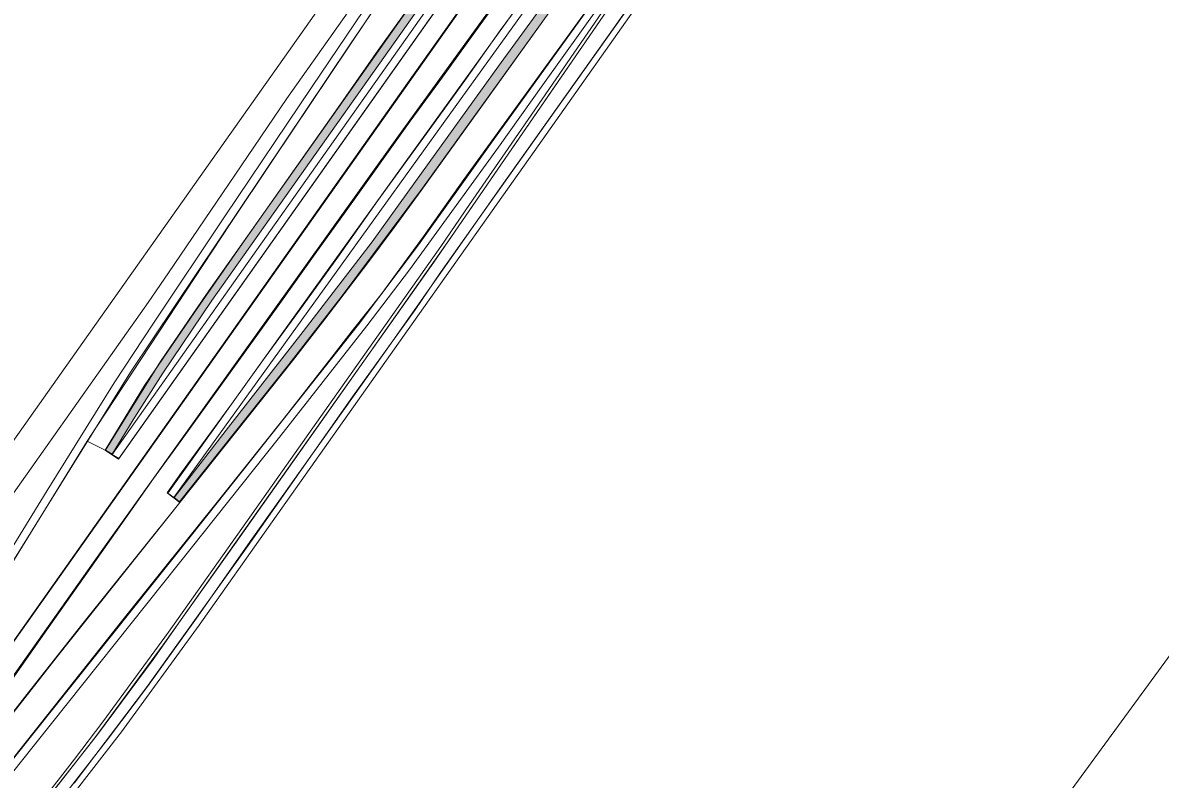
# Model space of a CAD drawing. Extents: x 2356431 to 2371438, y 6972864 to 6982525.
# Drawn here: x 2356520.1 to 2356583.2, y 6974507.4 to 6974549.4 of the extents above; entities that cross this region are included whole.
import ezdxf

# ---------------------------------------------------------------- set-up
doc = ezdxf.new("R2010")
doc.units = 0
doc.header["$LTSCALE"] = 5.6
for name, color, linetype, lineweight in [('1', 7, 'Continuous', 25), ('10', 7, 'Continuous', 13), ('11', 7, 'Continuous', 13), ('13', 7, 'Continuous', 13), ('62', 7, 'Continuous', 25), ('9', 7, 'Continuous', 13)]:
    doc.layers.add(name, color=color, linetype=linetype, lineweight=lineweight)

msp = doc.modelspace()

# ---------------------------------------------------------------- hatches: boundary and pattern name
at = {"layer": '10'}
for points in [[(2356524.677, 6974525.677), (2356527.724, 6974530.588), (2356530.272, 6974534.327), (2356550.434, 6974562.839), (2356550.825, 6974562.587), (2356530.571, 6974533.967), (2356527.855, 6974529.932), (2356526.305, 6974527.504), (2356525.052, 6974525.454)], [(2356528.481, 6974523.043), (2356531.36, 6974526.786), (2356535.648, 6974532.251), (2356539.464, 6974537.22), (2356541.869, 6974540.566), (2356546.476, 6974546.968), (2356550.001, 6974551.833), (2356550.413, 6974551.53), (2356542.256, 6974540.202), (2356537.806, 6974534.237), (2356534.842, 6974530.424), (2356528.773, 6974522.805)]]:
    msp.add_hatch(color=256, dxfattribs=at).paths.add_polyline_path(points)

# ---------------------------------------------------------------- linework, layer by layer
at = {"layer": '1', "lineweight": 13}
msp.add_lwpolyline([(2356430.785, 6974443.876), (2356593.614, 6974682.372), (2356598.063, 6974893.324), (2356675.176, 6974911.84), (2356695.376, 6974666.854), (2356491.76, 6974388.684)], close=True, dxfattribs=at)
at = {"layer": '10'}
for points in [[(2356573.798, 6974593.591), (2356575.127, 6974595.027), (2356576.51, 6974596.522), (2356579.011, 6974599.155), (2356570.459, 6974587.001), (2356563.2, 6974576.747), (2356461.322, 6974432.697), (2356460.032, 6974433.678), (2356465.753, 6974441.752), (2356478.18, 6974459.338), (2356485.543, 6974470.683), (2356511.227, 6974507.02), (2356518.187, 6974517.315), (2356523.662, 6974526.171), (2356524.661, 6974525.675), (2356525.402, 6974525.169)], [(2356525.046, 6974525.435), (2356562.223, 6974578.026), (2356562.461, 6974577.593), (2356525.408, 6974525.202)], [(2356461.322, 6974432.697), (2356474.84, 6974451.768), (2356488.4, 6974471.052), (2356507.82, 6974498.473), (2356527.034, 6974525.661), (2356541.428, 6974546.012), (2356553.129, 6974562.534), (2356562.994, 6974576.602), (2356563.535, 6974575.475), (2356556.492, 6974565.08), (2356553.436, 6974560.385), (2356540.922, 6974543.097), (2356524.43, 6974520.049), (2356508.546, 6974497.611), (2356462.311, 6974432.075)], [(2356528.131, 6974523.287), (2356534.459, 6974532.122), (2356541.1, 6974541.352), (2356547.231, 6974549.846), (2356554.788, 6974560.314), (2356559.31, 6974566.624), (2356561.777, 6974569.96), (2356564.548, 6974573.59), (2356564.77, 6974573.094), (2356559.607, 6974566.237), (2356552.333, 6974556.178), (2356544.397, 6974545.162), (2356537.141, 6974535.071), (2356528.471, 6974523.051)], [(2356524.677, 6974525.677), (2356527.724, 6974530.588), (2356530.272, 6974534.327), (2356550.434, 6974562.839), (2356550.825, 6974562.587), (2356530.571, 6974533.967), (2356527.855, 6974529.932), (2356526.305, 6974527.504), (2356525.052, 6974525.454)], [(2356528.481, 6974523.043), (2356531.36, 6974526.786), (2356535.648, 6974532.251), (2356539.464, 6974537.22), (2356541.869, 6974540.566), (2356546.476, 6974546.968), (2356550.001, 6974551.833), (2356550.413, 6974551.53), (2356542.256, 6974540.202), (2356537.806, 6974534.237), (2356534.842, 6974530.424), (2356528.773, 6974522.805)], [(2356489.528, 6974467.883), (2356498.798, 6974480.973), (2356508.545, 6974494.727), (2356511.514, 6974498.427), (2356520.647, 6974509.931), (2356529.435, 6974520.958), (2356532.71, 6974525.076), (2356538.706, 6974532.638), (2356542.032, 6974537.053), (2356546.015, 6974542.618), (2356551.72, 6974550.525), (2356552.068, 6974550.284), (2356548.936, 6974545.925), (2356546.468, 6974542.479), (2356541.541, 6974535.672), (2356539.165, 6974532.558), (2356534.321, 6974526.389), (2356528.711, 6974519.339), (2356519.939, 6974508.335), (2356514.574, 6974501.566), (2356509.014, 6974494.588), (2356504.295, 6974487.983), (2356498.847, 6974480.275), (2356489.925, 6974467.663)]]:
    msp.add_lwpolyline(points, close=True, dxfattribs=at)
for points in [[(2356502.69, 6974495.718), (2356511.268, 6974507.849), (2356516.01, 6974514.89), (2356517.86, 6974517.644), (2356521.432, 6974523.427), (2356525.159, 6974529.405), (2356527.335, 6974532.707), (2356531.316, 6974538.671), (2356536.133, 6974545.844), (2356540.874, 6974552.857), (2356547.309, 6974561.963), (2356548.778, 6974564.011), (2356549.125, 6974563.772), (2356546.098, 6974559.52), (2356541.308, 6974552.691), (2356538.22, 6974548.147), (2356526.064, 6974529.995), (2356522.854, 6974524.864), (2356518.276, 6974517.5), (2356511.423, 6974507.302)], [(2356520.494, 6974504.107), (2356524.847, 6974509.704), (2356527, 6974512.568), (2356529.717, 6974516.349), (2356532.79, 6974520.745), (2356540.606, 6974531.729), (2356546.638, 6974540.307), (2356552.897, 6974549.113), (2356558.277, 6974556.771), (2356561.549, 6974560.753), (2356557.637, 6974555.219), (2356555.173, 6974551.754), (2356548.455, 6974542.234), (2356541.785, 6974532.809), (2356533.911, 6974521.692), (2356529.869, 6974515.97), (2356525.555, 6974510.055), (2356520.433, 6974503.448)], [(2356518.682, 6974511.834), (2356521.188, 6974515.394), (2356524.085, 6974519.476), (2356525.8, 6974521.927), (2356527.339, 6974524.098), (2356529.017, 6974526.414), (2356531.158, 6974529.383), (2356533.3, 6974532.353), (2356534.345, 6974533.807), (2356536.311, 6974536.555), (2356538.033, 6974538.941), (2356541.576, 6974543.921), (2356543.378, 6974546.356), (2356545.071, 6974548.723), (2356549.081, 6974554.272)], [(2356541.324, 6974552.743), (2356533.977, 6974541.785), (2356531.586, 6974538.218), (2356524.177, 6974526.962), (2356523.662, 6974526.171), (2356524.661, 6974525.675), (2356526.842, 6974529.254), (2356529.626, 6974533.335), (2356532.125, 6974536.92), (2356535.062, 6974541.105), (2356537.325, 6974544.299), (2356539.795, 6974547.843), (2356544.361, 6974554.201)], [(2356548.451, 6974551.511), (2356546.572, 6974548.933), (2356544.703, 6974546.295), (2356542.928, 6974543.847), (2356541.593, 6974542.006), (2356539.787, 6974539.513), (2356537.554, 6974536.382), (2356535.482, 6974533.516), (2356533.443, 6974530.701), (2356531.666, 6974528.224), (2356528.885, 6974524.431), (2356528.102, 6974523.303), (2356528.799, 6974522.764), (2356526.554, 6974519.981), (2356523.416, 6974516.064), (2356520.312, 6974512.115), (2356518.353, 6974509.636)], [(2356553.228, 6974551.128), (2356549.621, 6974545.874), (2356543.666, 6974537.226), (2356538.079, 6974529.293), (2356531.917, 6974520.578), (2356527.873, 6974514.876), (2356524.131, 6974509.797), (2356520.736, 6974505.437)], [(2356521.062, 6974506.108), (2356522.953, 6974508.545), (2356524.533, 6974510.613), (2356528.167, 6974515.57), (2356532.016, 6974521.004), (2356536.621, 6974527.534), (2356543.27, 6974536.971), (2356544.865, 6974539.295), (2356548.128, 6974544), (2356552.204, 6974549.948)]]:
    msp.add_lwpolyline(points, dxfattribs=at)
at = {"layer": '11'}
for points in [[(2356558.194, 6974558.343), (2356542.896, 6974536.091), (2356529.102, 6974516.594), (2356527.312, 6974514.065), (2356524.229, 6974509.898), (2356518.689, 6974502.864)], [(2356522.939, 6974507.207), (2356526.946, 6974512.502), (2356529.615, 6974516.231), (2356532.595, 6974520.378), (2356538.381, 6974528.624), (2356541.847, 6974533.444), (2356543.265, 6974535.526), (2356549.159, 6974543.834), (2356554.62, 6974551.528)]]:
    msp.add_lwpolyline(points, dxfattribs=at)
at = {"layer": '13'}
for points in [[(2356584.989, 6974590.001), (2356579.811, 6974586.319), (2356575.553, 6974582.695), (2356573.143, 6974580.561), (2356571.219, 6974578.662), (2356569.252, 6974576.631), (2356567.677, 6974574.828), (2356565.017, 6974571.477), (2356563.482, 6974569.537), (2356562.253, 6974567.914), (2356560.912, 6974566.062), (2356558.463, 6974562.67), (2356556.874, 6974560.476), (2356554.11, 6974556.614), (2356549.367, 6974550.051), (2356545.398, 6974544.543), (2356542.187, 6974540.061), (2356540.683, 6974538.017), (2356539.23, 6974536.052), (2356536.845, 6974532.93), (2356535.042, 6974530.62), (2356528.789, 6974522.772), (2356522.016, 6974514.257), (2356518.407, 6974509.666)], [(2356519.57, 6974508.617), (2356525.553, 6974516.163), (2356531.234, 6974523.256), (2356534.578, 6974527.439), (2356537.356, 6974530.994), (2356538.358, 6974532.283), (2356539.94, 6974534.289), (2356542.309, 6974537.519), (2356544.556, 6974540.686), (2356547.571, 6974544.842), (2356551.442, 6974550.171)]]:
    msp.add_lwpolyline(points, dxfattribs=at)
at = {"layer": '9'}
msp.add_lwpolyline([(2356456.068, 6974436.411), (2356558.75, 6974581.633), (2356561.554, 6974585.563), (2356561.755, 6974585.871), (2356561.863, 6974586.095), (2356561.95, 6974586.304), (2356562.014, 6974586.466), (2356562.065, 6974586.652), (2356562.078, 6974586.757), (2356563.444, 6974585.742), (2356561.577, 6974583.1), (2356560.126, 6974581.032), (2356559.947, 6974580.795), (2356534.739, 6974545.178), (2356531.841, 6974540.912), (2356528.164, 6974535.501), (2356527.039, 6974533.867), (2356517.459, 6974520.329), (2356510.928, 6974511.09), (2356504.105, 6974501.452)], dxfattribs=at)

# ---------------------------------------------------------------- texts
at = {"layer": '62', "width": 1.5}
msp.add_text('ROLL 3', height=21.87, rotation=56.986, dxfattribs=at).set_placement((2356468.665, 6974525.7))

doc.saveas('drawing.dxf')
